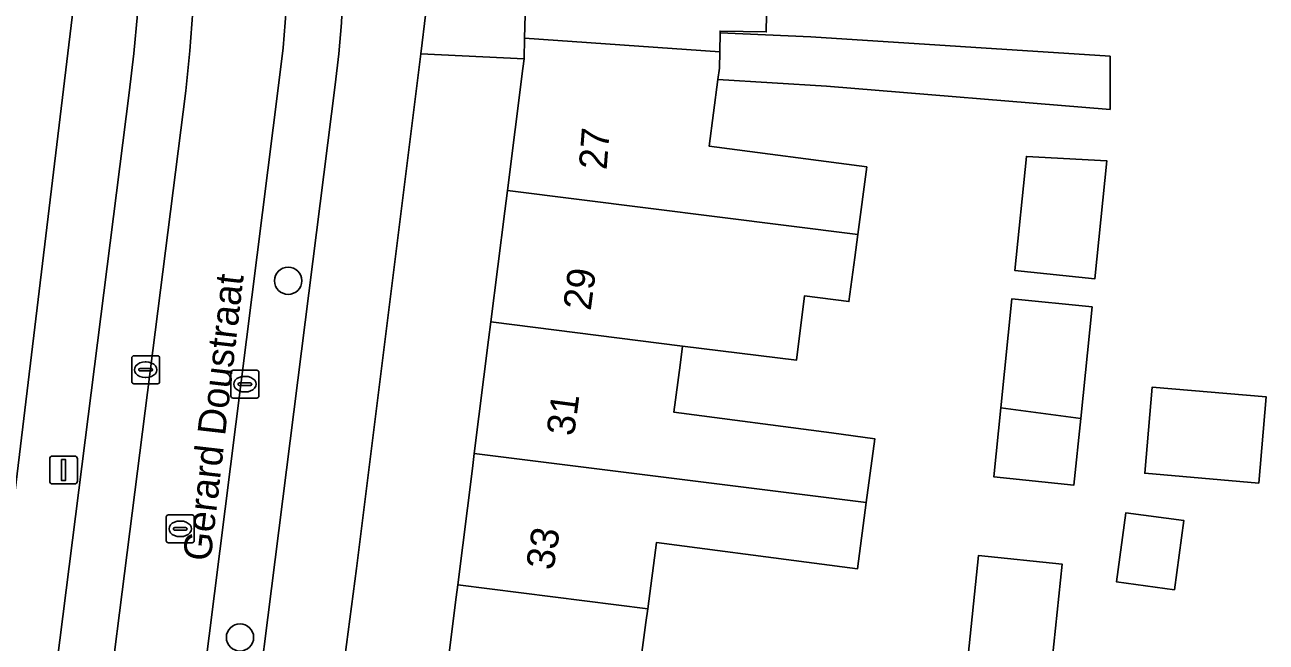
# Model space of a CAD drawing. Extents: x 162172 to 163187, y 382874 to 383685.
# Drawn here: x 163091.57 to 163136.07, y 383161.66 to 383183.79 of the extents above; entities that cross this region are included whole.
import ezdxf

# ---------------------------------------------------------------- set-up
doc = ezdxf.new("R2010")
doc.units = 0
for name, color, linetype in [('IMGEO_Boom', 7, 'Continuous'), ('IMGEO_Erf', 7, 'Continuous'), ('IMGEO_Kolk', 7, 'Continuous'), ('IMGEO_Lichtmast', 7, 'Continuous'), ('IMGEO_Openbare_ruimte_label', 7, 'Continuous'), ('IMGEO_Pand', 7, 'Continuous'), ('IMGEO_Pand_nummerreeks', 7, 'Continuous'), ('IMGEO_Parkeervlak_open', 7, 'Continuous'), ('IMGEO_Rijbaan_lokaal_open', 7, 'Continuous'), ('IMGEO_Rioolput', 7, 'Continuous'), ('IMGEO_Voetpad_open', 7, 'Continuous')]:
    doc.layers.add(name, color=color, linetype=linetype)

msp = doc.modelspace()

# ---------------------------------------------------------------- linework, layer by layer
at = {"layer": 'IMGEO_Boom'}
for centre in [(163101.011, 383174.618), (163099.286, 383161.833)]:
    msp.add_circle(centre, 0.489, dxfattribs=at)
at = {"layer": 'IMGEO_Erf'}
for points in [[(163085.639, 383120.779), (163093.359, 383184.774), (163094.727, 383246.322)], [(163118.182, 383185.364), (163118.149, 383183.539), (163116.497, 383183.569), (163116.496, 383183.501), (163119.743, 383183.36), (163130.476, 383182.664), (163130.476, 383180.756), (163120.304, 383181.587), (163116.417, 383181.829), (163116.101, 383179.447), (163121.752, 383178.698), (163121.43, 383176.277), (163121.32, 383175.446), (163121.111, 383173.869), (163119.521, 383174.08), (163119.231, 383171.767), (163115.15, 383172.278), (163115.058, 383171.586), (163114.836, 383169.911), (163120.486, 383169.161), (163122.039, 383168.956), (163121.736, 383166.669), (163121.42, 383164.285), (163119.867, 383164.491), (163114.216, 383165.24), (163113.9, 383162.861), (163113.835, 383162.368), (163113.586, 383160.49)]]:
    msp.add_lwpolyline(points, dxfattribs=at)
for points in [[(163105.288, 383149.43), (163105.87, 383154.044), (163105.901, 383154.291), (163106.452, 383158.657), (163106.496, 383159.003), (163107.034, 383163.271), (163107.09, 383163.715), (163107.616, 383167.884), (163107.685, 383168.427), (163108.198, 383172.497), (163108.279, 383173.139), (163108.78, 383177.111), (163108.873, 383177.851), (163109.425, 383182.23), (163109.468, 383182.568), (163105.763, 383182.746), (163103.461, 383164.305), (163097.845, 383121.618), (163101.716, 383121.109), (163102.364, 383126.244), (163102.961, 383130.977), (163103.543, 383135.59), (163104.124, 383140.204), (163104.706, 383144.817)], [(163127.477, 383179.071), (163130.361, 383178.912), (163129.931, 383174.687), (163127.06, 383174.98)], [(163129.829, 383173.681), (163129.421, 383169.679), (163129.177, 383167.292), (163126.307, 383167.584), (163126.559, 383170.059), (163126.957, 383173.974)], [(163135.802, 383167.364), (163131.717, 383167.717), (163131.984, 383170.806), (163136.069, 383170.453)], [(163132.786, 383163.543), (163130.705, 383163.824), (163131.039, 383166.302), (163133.12, 383166.021)], [(163128.752, 383164.459), (163128.341, 383160.442), (163128.042, 383158.07), (163125.04, 383158.375), (163125.351, 383160.839), (163125.752, 383164.764)]]:
    msp.add_lwpolyline(points, close=True, dxfattribs=at)
at = {"layer": 'IMGEO_Kolk'}
for p, q in [((163095.404, 383171.001), (163095.404, 383171.853)), ((163095.479, 383171.927), (163096.331, 383171.927)), ((163095.892, 383171.707), (163095.917, 383171.707)), ((163096.405, 383171.853), (163096.405, 383171.001)), ((163095.663, 383171.421), (163095.663, 383171.433)), ((163096.101, 383171.384), (163095.703, 383171.384)), ((163095.706, 383171.47), (163096.104, 383171.47)), ((163095.915, 383171.147), (163095.89, 383171.147)), ((163096.147, 383171.433), (163096.147, 383171.421)), ((163098.961, 383170.484), (163098.961, 383171.336)), ((163099.036, 383171.41), (163099.888, 383171.41)), ((163099.449, 383171.19), (163099.474, 383171.19)), ((163099.962, 383171.336), (163099.962, 383170.484)), ((163096.331, 383170.927), (163095.479, 383170.927)), ((163099.22, 383170.904), (163099.22, 383170.916)), ((163099.658, 383170.867), (163099.26, 383170.867)), ((163099.263, 383170.953), (163099.661, 383170.953)), ((163099.472, 383170.63), (163099.447, 383170.63)), ((163099.704, 383170.916), (163099.704, 383170.904)), ((163099.888, 383170.41), (163099.036, 383170.41))]:
    msp.add_line(p, q, dxfattribs=at)
for points in [[(163095.404, 383171.001), (163095.404, 383171.853)], [(163095.479, 383171.927), (163096.331, 383171.927)], [(163096.405, 383171.853), (163096.405, 383171.001)], [(163098.961, 383170.484), (163098.961, 383171.336)], [(163099.036, 383171.41), (163099.888, 383171.41)], [(163099.962, 383171.336), (163099.962, 383170.484)], [(163096.331, 383170.927), (163095.479, 383170.927)], [(163099.888, 383170.41), (163099.036, 383170.41)]]:
    msp.add_lwpolyline(points, dxfattribs=at)
for centre, radius, start, end in [((163095.481, 383171.851), 0.0765, 91.552, 178.448), ((163095.481, 383171.851), 0.0765, 91.552, 178.448), ((163096.329, 383171.851), 0.0765, 1.552, 88.448), ((163096.329, 383171.851), 0.0765, 1.552, 88.448), ((163095.703, 383171.43), 0.0403, 85.8775, 175.7526), ((163095.7, 383171.42), 0.0366, 178.938, 274.7102), ((163096.104, 383171.427), 0.043, 264.8664, 352.4533), ((163096.108, 383171.432), 0.0386, 1.7309, 96.639), ((163099.038, 383171.334), 0.0765, 91.552, 178.448), ((163099.038, 383171.334), 0.0765, 91.552, 178.448), ((163099.886, 383171.334), 0.0765, 1.552, 88.448), ((163099.886, 383171.334), 0.0765, 1.552, 88.448), ((163095.481, 383171.003), 0.0765, 181.552, 268.448), ((163095.481, 383171.003), 0.0765, 181.552, 268.448), ((163096.329, 383171.003), 0.0765, 271.552, 358.448), ((163096.329, 383171.003), 0.0765, 271.552, 358.448), ((163099.26, 383170.913), 0.0403, 85.8775, 175.7526), ((163099.257, 383170.903), 0.0366, 178.938, 274.7102), ((163099.661, 383170.91), 0.043, 264.8664, 352.4533), ((163099.665, 383170.915), 0.0386, 1.7309, 96.639), ((163099.038, 383170.486), 0.0765, 181.552, 268.448), ((163099.038, 383170.486), 0.0765, 181.552, 268.448), ((163099.886, 383170.486), 0.0765, 271.552, 358.448), ((163099.886, 383170.486), 0.0765, 271.552, 358.448)]:
    msp.add_arc(centre, radius, start, end, dxfattribs=at)
for centre, major_axis, ratio, start_param, end_param in [((163095.891, 383171.427), (-0.387, 0.002), 0.722429, 4.712389, 7.853982), ((163095.916, 383171.427), (-0.39, 0.002), 0.717154, 1.570796, 4.712389), ((163099.448, 383170.91), (-0.387, 0.002), 0.722429, 4.712389, 7.853982), ((163099.473, 383170.91), (-0.39, 0.002), 0.717154, 1.570796, 4.712389)]:
    msp.add_ellipse(centre, major_axis=major_axis, ratio=ratio, start_param=start_param, end_param=end_param, dxfattribs=at)
at = {"layer": 'IMGEO_Lichtmast'}
for p, q in [((163092.466, 383167.433), (163092.466, 383168.233)), ((163092.466, 383168.233), (163092.466, 383167.433)), ((163092.566, 383168.333), (163093.356, 383168.333)), ((163093.356, 383168.333), (163092.566, 383168.333)), ((163093.456, 383168.233), (163093.456, 383167.433)), ((163093.456, 383167.433), (163093.456, 383168.233)), ((163093.356, 383167.333), (163092.566, 383167.333)), ((163092.566, 383167.333), (163093.356, 383167.333))]:
    msp.add_line(p, q, dxfattribs=at)
msp.add_lwpolyline([(163092.886, 383168.208), (163093.036, 383168.208), (163093.036, 383167.458), (163092.886, 383167.458), (163092.886, 383168.208)], dxfattribs=at)
for centre, start, end in [((163092.566, 383168.233), 90, 180), ((163092.566, 383168.233), 90, 180), ((163093.356, 383168.233), 0, 90), ((163093.356, 383168.233), 360, 90), ((163092.566, 383167.433), 180, 270), ((163092.566, 383167.433), 180, 270), ((163093.356, 383167.433), 270, 0), ((163093.356, 383167.433), 270, 0)]:
    msp.add_arc(centre, 0.1, start, end, dxfattribs=at)
at = {"layer": 'IMGEO_Pand'}
for points in [[(163125.214, 383188.453), (163122.287, 383188.521), (163109.618, 383188.815), (163109.594, 383187.81), (163109.506, 383184.144), (163109.486, 383183.315), (163116.483, 383182.82), (163116.496, 383183.501), (163116.497, 383183.569), (163118.149, 383183.539), (163118.182, 383185.364), (163125.155, 383185.236)], [(163108.873, 383177.851), (163121.43, 383176.277), (163121.752, 383178.698), (163116.101, 383179.447), (163116.417, 383181.829), (163116.472, 383182.243), (163116.483, 383182.82), (163109.486, 383183.315), (163109.468, 383182.568), (163109.425, 383182.23)], [(163127.06, 383174.98), (163129.931, 383174.687), (163130.361, 383178.912), (163127.477, 383179.071)], [(163121.32, 383175.446), (163121.43, 383176.277), (163108.873, 383177.851), (163108.78, 383177.111), (163108.279, 383173.139), (163115.15, 383172.278), (163119.231, 383171.767), (163119.521, 383174.08), (163121.111, 383173.869)], [(163126.559, 383170.059), (163129.421, 383169.679), (163129.829, 383173.681), (163126.957, 383173.974)], [(163115.15, 383172.278), (163108.279, 383173.139), (163108.198, 383172.497), (163107.685, 383168.427), (163121.736, 383166.669), (163122.039, 383168.956), (163120.486, 383169.161), (163114.836, 383169.911), (163115.058, 383171.586)], [(163135.802, 383167.364), (163136.069, 383170.453), (163131.984, 383170.806), (163131.717, 383167.717)], [(163129.421, 383169.679), (163126.559, 383170.059), (163126.307, 383167.584), (163129.177, 383167.292)], [(163107.09, 383163.715), (163113.9, 383162.861), (163114.216, 383165.24), (163119.867, 383164.491), (163121.42, 383164.285), (163121.736, 383166.669), (163107.685, 383168.427), (163107.616, 383167.884)], [(163132.786, 383163.543), (163133.12, 383166.021), (163131.039, 383166.302), (163130.705, 383163.824)], [(163125.351, 383160.839), (163128.341, 383160.442), (163128.752, 383164.459), (163125.752, 383164.764)], [(163106.496, 383159.003), (163118.932, 383157.446), (163119.236, 383159.741), (163113.586, 383160.49), (163113.835, 383162.368), (163113.9, 383162.861), (163107.09, 383163.715), (163107.034, 383163.271)]]:
    msp.add_lwpolyline(points, close=True, dxfattribs=at)
at = {"layer": 'IMGEO_Parkeervlak_open'}
for points in [[(163088.666, 383114.485), (163088.944, 383115.819), (163089.188, 383117.161), (163089.396, 383118.508), (163091.989, 383139.272), (163092.408, 383142.593), (163097.343, 383181.43), (163097.492, 383182.861), (163097.6, 383184.296), (163097.666, 383185.733), (163097.793, 383192.095), (163097.839, 383195.416), (163098.903, 383242.236), (163098.994, 383245.57), (163099.431, 383263.705), (163099.55, 383265.112), (163099.718, 383266.514), (163099.935, 383267.91), (163100.779, 383272.585)], [(163104.082, 383272.207), (163103.135, 383266.456), (163102.92, 383264.33), (163102.77, 383262.199), (163102.686, 383260.064), (163102.341, 383245.436), (163102.273, 383242.135), (163101.201, 383195.263), (163101.144, 383191.959), (163100.984, 383185.699), (163100.94, 383184.333), (163100.834, 383182.97), (163100.664, 383181.614), (163095.698, 383142.167), (163095.26, 383138.814), (163092.892, 383120.13), (163092.696, 383118.676), (163092.457, 383117.229), (163092.174, 383115.79), (163088.032, 383096.695)], [(163094.301, 383116.074), (163094.543, 383117.198), (163094.726, 383118.333), (163094.849, 383119.476), (163097.599, 383141.275), (163102.695, 383181.641), (163102.824, 383182.747), (163102.918, 383183.858), (163102.977, 383184.97), (163103.593, 383212.133), (163104.424, 383248.788), (163104.763, 383262.782), (163104.866, 383264), (163104.901, 383265.223), (163104.867, 383266.445), (163105.957, 383271.284)], [(163097.108, 383249.999), (163095.92, 383195.958), (163095.692, 383185.588), (163095.609, 383184.173), (163095.484, 383182.761), (163095.316, 383181.353), (163087.724, 383121.555)]]:
    msp.add_lwpolyline(points, dxfattribs=at)
at = {"layer": 'IMGEO_Rijbaan_lokaal_open'}
msp.add_lwpolyline([(163100.664, 383181.614), (163100.834, 383182.97), (163100.94, 383184.333), (163100.984, 383185.699), (163101.144, 383191.959), (163097.793, 383192.095), (163097.666, 383185.733), (163097.6, 383184.296), (163097.492, 383182.861), (163097.343, 383181.43), (163092.408, 383142.593), (163095.698, 383142.167)], close=True, dxfattribs=at)
at = {"layer": 'IMGEO_Rioolput'}
for p, q in [((163096.718, 383166.224), (163097.57, 383166.224)), ((163096.643, 383165.298), (163096.643, 383166.15)), ((163096.902, 383165.718), (163096.902, 383165.73)), ((163096.945, 383165.767), (163097.343, 383165.767)), ((163097.131, 383166.004), (163097.156, 383166.004)), ((163097.386, 383165.73), (163097.386, 383165.718)), ((163097.644, 383166.15), (163097.644, 383165.298)), ((163097.34, 383165.681), (163096.942, 383165.681)), ((163097.154, 383165.444), (163097.129, 383165.444)), ((163097.57, 383165.224), (163096.718, 383165.224))]:
    msp.add_line(p, q, dxfattribs=at)
for points in [[(163096.718, 383166.224), (163097.57, 383166.224)], [(163096.643, 383165.298), (163096.643, 383166.15)], [(163097.644, 383166.15), (163097.644, 383165.298)], [(163097.57, 383165.224), (163096.718, 383165.224)]]:
    msp.add_lwpolyline(points, dxfattribs=at)
for centre, radius, start, end in [((163096.72, 383166.148), 0.0765, 91.552, 178.448), ((163096.72, 383166.148), 0.0765, 91.552, 178.448), ((163097.568, 383166.148), 0.0765, 1.552, 88.448), ((163097.568, 383166.148), 0.0765, 1.552, 88.448), ((163096.942, 383165.727), 0.0403, 85.8775, 175.7526), ((163096.939, 383165.717), 0.0366, 178.938, 274.7102), ((163097.343, 383165.724), 0.043, 264.8664, 352.4533), ((163097.347, 383165.729), 0.0386, 1.7309, 96.639), ((163096.72, 383165.3), 0.0765, 181.552, 268.448), ((163096.72, 383165.3), 0.0765, 181.552, 268.448), ((163097.568, 383165.3), 0.0765, 271.552, 358.448), ((163097.568, 383165.3), 0.0765, 271.552, 358.448)]:
    msp.add_arc(centre, radius, start, end, dxfattribs=at)
for centre, major_axis, ratio, start_param, end_param in [((163097.13, 383165.724), (-0.387, 0.002), 0.722429, 4.712389, 7.853982), ((163097.155, 383165.724), (-0.39, 0.002), 0.717154, 1.570796, 4.712389)]:
    msp.add_ellipse(centre, major_axis=major_axis, ratio=ratio, start_param=start_param, end_param=end_param, dxfattribs=at)
at = {"layer": 'IMGEO_Voetpad_open'}
for points in [[(163105.957, 383271.284), (163104.867, 383266.445), (163104.901, 383265.223), (163104.866, 383264), (163104.763, 383262.782), (163104.424, 383248.788), (163103.593, 383212.133), (163102.977, 383184.97), (163102.918, 383183.858), (163102.824, 383182.747), (163102.695, 383181.641), (163097.599, 383141.275), (163094.849, 383119.476), (163094.726, 383118.333), (163094.543, 383117.198), (163094.301, 383116.074), (163090.123, 383096.921)], [(163088.032, 383096.695), (163087.256, 383092.943), (163092.186, 383091.714), (163092.087, 383092.578), (163092.385, 383094.581), (163094.101, 383102.58), (163095.699, 383110.03), (163097.186, 383116.626), (163097.649, 383120.13), (163097.845, 383121.618), (163103.461, 383164.305), (163105.763, 383182.746), (163105.948, 383184.229), (163105.99, 383184.569), (163106.84, 383228.929), (163107.314, 383246.077), (163107.422, 383250), (163107.435, 383250.497), (163107.146, 383250.5), (163107.49, 383263.041), (163108.772, 383271.163)], [(163087.724, 383121.555), (163095.316, 383181.353), (163095.484, 383182.761), (163095.609, 383184.173), (163095.692, 383185.588), (163095.92, 383195.958), (163097.108, 383249.999)], [(163094.727, 383246.322), (163093.359, 383184.774), (163085.639, 383120.779), (163085.594, 383120.406), (163085.425, 383119.008), (163084.848, 383116.231), (163082.278, 383104.451), (163080.745, 383097.467), (163080.543, 383097.511), (163080.285, 383096.581), (163082.7, 383096.377), (163086.909, 383115.832)]]:
    msp.add_lwpolyline(points, dxfattribs=at)
for points in [[(163109.506, 383184.144), (163105.948, 383184.229), (163105.763, 383182.746), (163109.468, 383182.568), (163109.486, 383183.315)], [(163116.496, 383183.501), (163116.483, 383182.82), (163116.472, 383182.243), (163116.417, 383181.829), (163120.304, 383181.587), (163130.476, 383180.756), (163130.476, 383182.664), (163119.743, 383183.36)]]:
    msp.add_lwpolyline(points, close=True, dxfattribs=at)

# ---------------------------------------------------------------- texts
at = {"layer": 'IMGEO_Openbare_ruimte_label'}
msp.add_text('Gerard Doustraat', height=1, rotation=83.394, dxfattribs=at).set_placement((163098.228, 383164.534))
at = {"layer": 'IMGEO_Pand_nummerreeks'}
for s, rotation, p in [('27', 85.4821, (163112.425, 383178.572)), ('29', 82.4372, (163111.855, 383173.523)), ('31', 82.4363, (163111.258, 383169.026)), ('33', 80.5941, (163110.515, 383164.214))]:
    msp.add_text(s, height=1, rotation=rotation, dxfattribs=at).set_placement(p)

doc.saveas('drawing.dxf')
